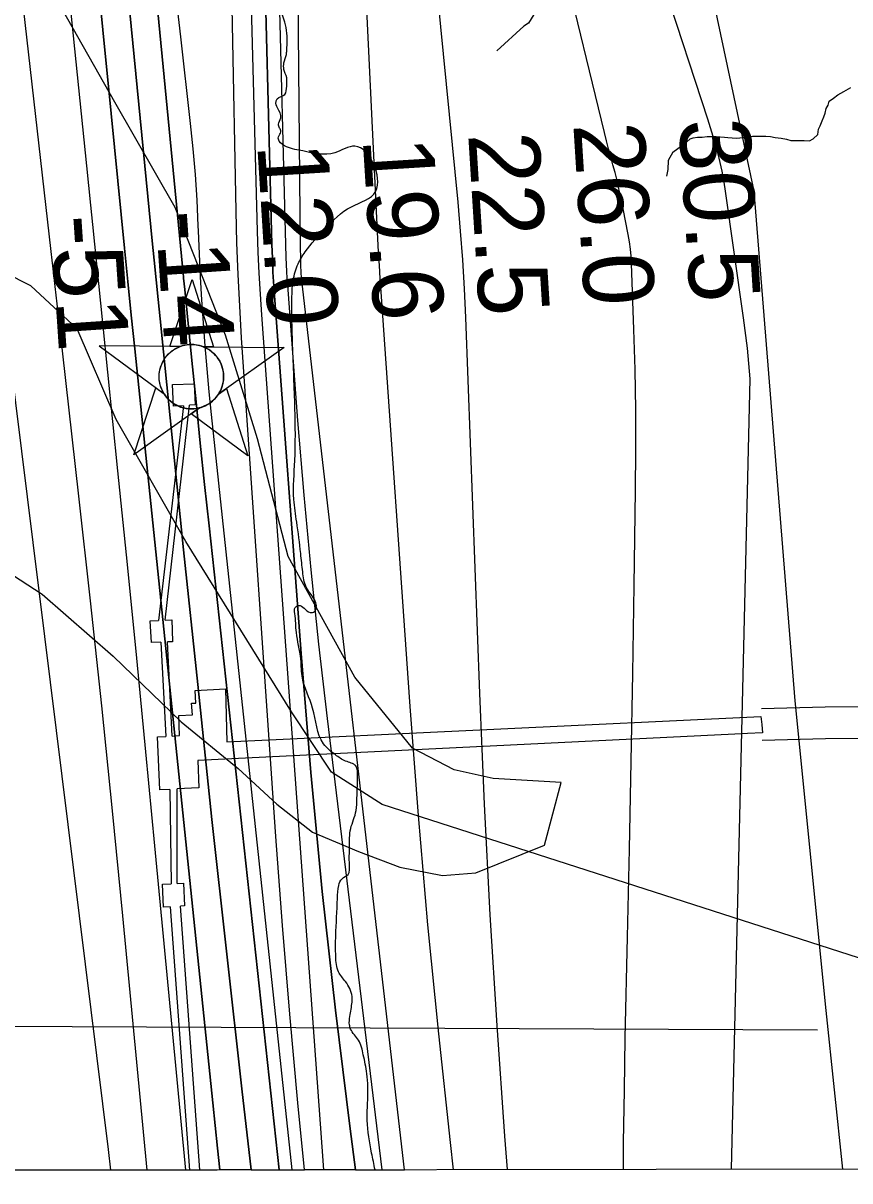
# Model space of a CAD drawing. Extents: x 3313442 to 3351311, y 721974 to 747360.
# Drawn here: x 3324453 to 3325236, y 727351 to 728448 of the extents above; entities that cross this region are included whole.
import ezdxf

# ---------------------------------------------------------------- set-up
doc = ezdxf.new("R2010")
doc.units = 0
for name, color, linetype in [('V-CHAN-DOCK', 7, 'Continuous'), ('V-CHAN-NAID', 7, 'Continuous'), ('V-GRID-FRAM', 7, 'Continuous'), ('V-RIVR-EDGE', 7, 'Continuous'), ('V-RIVR-RANG', 7, 'Continuous'), ('V-ROAD-CNTR', 7, 'Continuous'), ('V-TOPO-DPTH', 7, 'Continuous'), ('V-TOPO-MAJR', 7, 'Continuous'), ('V-TOPO-MINR', 7, 'Continuous'), ('V-TOPO-SHOR', 7, 'Continuous'), ('V-TOPO-WATR', 7, 'Continuous'), ('V-UTIL-LINE', 7, 'Continuous')]:
    doc.layers.add(name, color=color, linetype=linetype)

msp = doc.modelspace()

# ---------------------------------------------------------------- linework, layer by layer
at = {"layer": 'V-CHAN-DOCK'}
for p, q in [((3324594.2, 728105.9), (3324614.6, 728106.4)), ((3324595, 728085.2), (3324594.2, 728105.9)), ((3324614.6, 728106.4), (3324615.7, 728086.5)), ((3324604.4, 728085.8), (3324580.9, 727882.3)), ((3324587.1, 727882.6), (3324610.2, 728086.2)), ((3324604.4, 728085.8), (3324595, 728085.2)), ((3324615.7, 728086.5), (3324610.2, 728086.2)), ((3324573.1, 727881.8), (3324580.9, 727882.3)), ((3324574.3, 727861.4), (3324573.1, 727881.8)), ((3324587.1, 727882.6), (3324593.4, 727882.9)), ((3324593.4, 727882.9), (3324593.8, 727873)), ((3324593.8, 727873), (3324594, 727861.9)), ((3324583.2, 727861.6), (3324574.3, 727861.4)), ((3324583.2, 727861.6), (3324587.9, 727772.2)), ((3324594, 727861.9), (3324589.3, 727861.8)), ((3324593.7, 727772.6), (3324589.3, 727861.8)), ((3325153.2, 727775.8), (3325138.7, 727775.1)), ((3324591.6, 727722.1), (3324592.9, 727632.6)), ((3324598.7, 727632.9), (3324598.7, 727722.5)), ((3324584.7, 727632.3), (3324592.9, 727632.6)), ((3324585.6, 727610.3), (3324584.7, 727632.3)), ((3324598.7, 727632.9), (3324604.5, 727633.1)), ((3324604.5, 727633.1), (3324605.5, 727611.7)), ((3324591.8, 727610.8), (3324585.6, 727610.3)), ((3324591.8, 727610.8), (3324610.2, 727361.2)), ((3324605.5, 727611.7), (3324601.6, 727611.5)), ((3324620, 727361.3), (3324601.6, 727611.5))]:
    msp.add_line(p, q, dxfattribs=at)
for points in [[(3324593.7, 727772.6), (3324600.9, 727773), (3324600.1, 727792), (3324613, 727792.7), (3324612.2, 727803.9), (3324616.3, 727803.8), (3324615.6, 727815.7), (3324644.3, 727817.4), (3324645.5, 727767.1), (3325151.6, 727791.3), (3325152.4, 727783.5), (3325153.2, 727775.8)], [(3324591.6, 727722.1), (3324582, 727721.6), (3324579.9, 727771.8), (3324587.9, 727772.2)], [(3325138.7, 727775.1), (3325126.9, 727774.5), (3324618.2, 727749.6), (3324619.1, 727723.5), (3324598.7, 727722.5)]]:
    msp.add_lwpolyline(points, dxfattribs=at)
at = {"layer": 'V-CHAN-NAID'}
for points in [[(3324601.2, 728141.8), (3324591.6, 728141.9), (3324612.7, 728205.4), (3324632.9, 728141.6), (3324623.3, 728141.7), (3324621.8, 728142.3), (3324619.7, 728142.9), (3324617.6, 728143.3), (3324615.6, 728143.6), (3324614.4, 728143.7), (3324612.9, 728143.8), (3324611.2, 728143.8), (3324609.8, 728143.8), (3324607.9, 728143.6), (3324606.5, 728143.3), (3324604.7, 728143), (3324603.2, 728142.5), (3324602.2, 728142.2)], [(3324601.2, 728141.8), (3324524.7, 728142.4), (3324586.2, 728097), (3324585.1, 728098.9), (3324584.3, 728100.5), (3324583.5, 728102.5), (3324582.8, 728104.5), (3324582.4, 728105.9), (3324582.1, 728107.5), (3324581.8, 728108.9), (3324581.6, 728110.5), (3324581.5, 728112.3), (3324581.5, 728113.8), (3324581.6, 728115.9), (3324581.8, 728117.5), (3324582.2, 728119.7), (3324582.7, 728121.7), (3324583.3, 728123.6), (3324583.9, 728125.2), (3324584.7, 728126.8), (3324585.5, 728128.4), (3324586.5, 728130.1), (3324587.6, 728131.6), (3324588.6, 728132.8), (3324589.6, 728134), (3324590.9, 728135.3), (3324591.9, 728136.3), (3324593.6, 728137.7), (3324594.8, 728138.5), (3324596.5, 728139.6), (3324598.3, 728140.6), (3324599.7, 728141.2)], [(3324623.3, 728141.7), (3324699.8, 728141.1), (3324637.6, 728096.6), (3324638.5, 728098.1), (3324639.5, 728099.9), (3324640.2, 728101.5), (3324641, 728103.5), (3324641.5, 728105.3), (3324641.9, 728106.9), (3324642.3, 728108.9), (3324642.5, 728110.5), (3324642.6, 728112.7), (3324642.5, 728114.8), (3324642.4, 728117), (3324642.1, 728118.7), (3324641.6, 728121), (3324641, 728123.1), (3324640.2, 728125.1), (3324639.6, 728126.5), (3324638.6, 728128.5), (3324637.5, 728130.2), (3324636.3, 728131.9), (3324635, 728133.4), (3324633.7, 728134.8), (3324632.1, 728136.3), (3324630.4, 728137.7), (3324628.7, 728138.9), (3324626.8, 728140), (3324625.3, 728140.8)], [(3324619.6, 728083.7), (3324557.4, 728039.2), (3324578.5, 728102.7), (3324586.2, 728097), (3324586.9, 728096), (3324588.2, 728094.2), (3324589.5, 728092.7), (3324590.9, 728091.2), (3324592.3, 728090), (3324593.8, 728088.8), (3324595.2, 728087.8), (3324596.8, 728086.8), (3324598.6, 728085.9), (3324600.4, 728085.1), (3324601.8, 728084.5), (3324603.4, 728084), (3324605.7, 728083.4), (3324607.2, 728083.1), (3324609.2, 728082.9), (3324610.7, 728082.8), (3324612.6, 728082.8), (3324614.3, 728082.8), (3324616, 728083), (3324617.9, 728083.3)], [(3324637.6, 728096.6), (3324645.4, 728102.2), (3324665.6, 728038.4), (3324611.8, 728078.1), (3324619.6, 728083.7), (3324621.3, 728084.2), (3324622.9, 728084.7), (3324625, 728085.7), (3324626.8, 728086.5), (3324628.6, 728087.7), (3324630.4, 728088.9), (3324631.9, 728090.1), (3324633.2, 728091.3), (3324634.6, 728092.7), (3324635.8, 728094.1), (3324636.9, 728095.6)]]:
    msp.add_lwpolyline(points, close=True, dxfattribs=at)
msp.add_circle((3324612, 728113.3), 30.5, dxfattribs=at)
at = {"layer": 'V-GRID-FRAM'}
msp.add_lwpolyline([(3317558.4, 745536.3), (3349037, 745582.1), (3349071.4, 727396.8), (3317576.9, 727351), (3317558.4, 745536.3)], dxfattribs=at)
at = {"layer": 'V-RIVR-EDGE'}
for points in [[(3324717.7, 728327.3), (3324702.2, 728331.2), (3324695.2, 728336.6), (3324694.5, 728340.5), (3324696.8, 728345.5), (3324695.6, 728349), (3324694.5, 728352.5), (3324696.8, 728358.7), (3324693.7, 728368), (3324692.2, 728374.2), (3324693.4, 728376.6), (3324700.4, 728380.8), (3324702.3, 728388.6), (3324702.3, 728396.7), (3324699.7, 728404.5), (3324699.7, 728410.7), (3324702, 728418.8), (3324702.4, 728422.3), (3324702.8, 728433.5), (3324698.6, 728454.9), (3324693.3, 728482.4), (3324694.4, 728484.4), (3324695.2, 728491), (3324693.3, 728496), (3324686.3, 728503), (3324680.9, 728512.7), (3324672, 728531.4), (3324671.3, 728545.7), (3324669.8, 728575.2), (3324669.9, 728596.1), (3324668.7, 728603.1), (3324664.5, 728613.2), (3324662.2, 728625.6), (3324664.2, 728636.5), (3324666.9, 728646.2), (3324673.9, 728652.7), (3324678.2, 728661.6), (3324678.2, 728668.2), (3324676.3, 728674.8), (3324673.6, 728685.7), (3324665.1, 728703.6), (3324665.1, 728714.4), (3324666.8, 728743.5), (3324666, 728760.2), (3324669.1, 728764.4), (3324672.2, 728769.1), (3324672.3, 728777.6), (3324669.6, 728783.4), (3324669.2, 728785), (3324670.7, 728787.3), (3324672.7, 728789.6), (3324672.3, 728797.4), (3324674.6, 728800.5), (3324675.1, 728809), (3324675.5, 728819.1), (3324675.5, 728822.6), (3324679.4, 728827.2), (3324685.6, 728829.9), (3324689.1, 728834.2), (3324692.6, 728838.8), (3324693, 728843.9), (3324693.4, 728857.1), (3324696.9, 728874.1), (3324697.4, 728891.6), (3324697.4, 728906.7), (3324693.9, 728912.9), (3324683.5, 728923.4), (3324680.8, 728928.4), (3324680.4, 728933.5), (3324682.7, 728938.5), (3324682.8, 728943.9), (3324680.5, 728974.2), (3324679.8, 728986.6), (3324682.9, 728995.5), (3324691.8, 729002.1), (3324704.6, 729009.8), (3324715.1, 729019.1), (3324717.9, 729027.2), (3324714.8, 729047.8), (3324710.6, 729066.4), (3324707.9, 729079.6), (3324706.8, 729093.2), (3324705.7, 729105.6), (3324704.5, 729123.8), (3324705, 729154.5), (3324699.6, 729181.2), (3324694.3, 729223.5), (3324689.7, 729251.5), (3324688.2, 729266.6), (3324685.5, 729275.9), (3324684.4, 729286.8), (3324684, 729305.4), (3324681, 729326.3), (3324684.5, 729333.3), (3324687.2, 729342.2), (3324684.6, 729356.2), (3324676.1, 729370.5), (3324666, 729388.4), (3324660.6, 729402), (3324660.7, 729412.9), (3324661.1, 729421), (3324659.9, 729430.7), (3324657.6, 729439.6), (3324655.3, 729444.7), (3324649.5, 729447), (3324647.6, 729450.5), (3324645.2, 729457.1), (3324647.2, 729469.1), (3324649.6, 729490.4), (3324648.8, 729499.4), (3324646.9, 729504.8), (3324636.8, 729510.6), (3324629.1, 729514.5), (3324623.7, 729522.7), (3324620.6, 729538.6), (3324620.7, 729552.2), (3324621.1, 729557.2), (3324621.5, 729571.2), (3324623.1, 729582.4), (3324623.1, 729594.1), (3324625.9, 729611.5), (3324625.9, 729625.5), (3324625.9, 729631.3), (3324628.2, 729639), (3324628.3, 729646), (3324628.3, 729663.1), (3324636.5, 729696), (3324635, 729710.4), (3324634.3, 729731.7), (3324632.8, 729748.4), (3324630.9, 729761.2), (3324625.5, 729777.5), (3324622.8, 729791.1), (3324622, 729798), (3324622.1, 729807.3), (3324626, 729824.4), (3324629.1, 729833.7), (3324631.4, 729836.4), (3324641.9, 729838.3), (3324651.2, 729838.3), (3324660.1, 729837.1), (3324664, 729837.5), (3324667.5, 729839.8), (3324668.7, 729844.1), (3324667.2, 729849.5), (3324654, 729863.5), (3324646.3, 729868.9), (3324634.7, 729881.8), (3324630.4, 729894.6), (3324628.5, 729918.2), (3324630.9, 729940.7), (3324631, 729955.9), (3324630.2, 729967.5), (3324628.7, 729977.2), (3324618.3, 729997.8), (3324600.9, 730016.8), (3324588.5, 730032), (3324583.1, 730046.3), (3324582, 730056.4), (3324582, 730059.5), (3324584.3, 730061.5), (3324591.3, 730060.7), (3324593.2, 730062.2), (3324594.8, 730066.1), (3324593.6, 730071.1), (3324588.6, 730073.9), (3324580.5, 730074.6), (3324579.3, 730077.4), (3324581.6, 730079.3), (3324584.4, 730083.9), (3324582.8, 730090.5), (3324578.6, 730104.1), (3324579.8, 730111.1), (3324580.6, 730123.5)], [(3324786, 727361.5), (3324782.8, 727377.4), (3324778.6, 727408.4), (3324779.1, 727427.4), (3324778.3, 727452.6), (3324774.9, 727470.5), (3324770.3, 727484.4), (3324762.9, 727494.9), (3324761.8, 727498.8), (3324762.2, 727506.9), (3324764.2, 727520.5), (3324764.2, 727525.9), (3324758, 727539.9), (3324751.4, 727549.2), (3324748.8, 727563.6), (3324748.8, 727583.4), (3324750.4, 727618.7), (3324751.6, 727631.1), (3324754.8, 727637.3), (3324760.6, 727641.5), (3324761.8, 727650.8), (3324761.8, 727667.1), (3324763, 727684.9), (3324768.1, 727702), (3324768.9, 727713.6), (3324769.3, 727725.3), (3324769.4, 727734.6), (3324767.8, 727744.3), (3324758.1, 727748.9), (3324748.5, 727754.8), (3324737.2, 727765.3), (3324726.9, 727799), (3324717.2, 727827.4), (3324715.7, 727845.6), (3324711.5, 727870.8), (3324710, 727888.7), (3324710.4, 727894.5), (3324713.5, 727896.4), (3324724.4, 727889.8), (3324728.6, 727890.6), (3324730.2, 727893.7), (3324720.9, 727913.8), (3324717.5, 727928.2), (3324715.6, 727945.7), (3324711.8, 727975.5), (3324709.1, 727996.9), (3324710, 728033.7), (3324710.1, 728083), (3324707.9, 728143.5), (3324707.3, 728189.6), (3324708.5, 728204.7), (3324713.2, 728220.2), (3324719.8, 728231.5), (3324738.8, 728253.5), (3324763.7, 728274.4), (3324786.6, 728289.1), (3324766.9, 728331.8), (3324747.9, 728325.6), (3324717.7, 728327.3)]]:
    msp.add_spline(points, degree=3, dxfattribs=at)
at = {"layer": 'V-ROAD-CNTR'}
for points in [[(3325396.3, 727806.7), (3325359.1, 727808.8), (3325341.3, 727809.5), (3325323.1, 727809.1), (3325297, 727803.9), (3325282.1, 727801.4), (3325259.5, 727800.3), (3325212.4, 727800), (3325152, 727798.5)], [(3325392.9, 727776.9), (3325357.7, 727778.9), (3325341.1, 727779.5), (3325326.4, 727779.2), (3325302.4, 727774.4), (3325285.4, 727771.6), (3325260.4, 727770.3), (3325212.8, 727770), (3325152.8, 727768.5)]]:
    msp.add_lwpolyline(points, dxfattribs=at)
at = {"layer": 'V-TOPO-DPTH'}
for points in [[(3324767.4, 727361.5), (3324813.8, 727361.5), (3324717.6, 728196.1), (3324717.3, 728199), (3324717, 728202), (3324716.7, 728205), (3324716.4, 728208), (3324716.1, 728211), (3324715.9, 728214), (3324715.8, 728217), (3324715.7, 728220), (3324715.6, 728223.1), (3324715.6, 728226.2), (3324715.6, 728229.2), (3324715.5, 728232.2), (3324706.3, 729238.2)], [(3324695.2, 727361.4), (3324719.2, 727361.4), (3324712.9, 727424.8), (3324705.2, 727509), (3324698.4, 727593.2), (3324692.1, 727677.5), (3324659.6, 728150.1), (3324657.8, 728180.1), (3324656.2, 728210.1), (3324655.1, 728240.1), (3324654.3, 728270.2), (3324637.2, 729155.2)], [(3324767.4, 727361.5), (3324719.2, 727361.4), (3324712.9, 727424.8), (3324705.2, 727509), (3324698.4, 727593.2), (3324692.1, 727677.5), (3324659.6, 728150.1), (3324657.8, 728180.1), (3324656.2, 728210.1), (3324655.1, 728240.1), (3324654.3, 728270.2), (3324637.2, 729155.2)], [(3324538.7, 728890.2), (3324603.5, 728217.8), (3324604.1, 728212.3), (3324604.6, 728206.8), (3324605.1, 728201.3), (3324605.7, 728195.8), (3324612.4, 728128.5), (3324616.4, 728089.3), (3324620.4, 728050.2), (3324624.6, 728011.1), (3324628.8, 727971.9), (3324695.2, 727361.4)], [(3324668.6, 727361.3), (3324695.2, 727361.4), (3324628.8, 727971.9), (3324624.6, 728011.1), (3324620.4, 728050.2), (3324616.4, 728089.3), (3324612.4, 728128.5), (3324605.7, 728195.8), (3324605.1, 728201.3), (3324604.6, 728206.8), (3324604.1, 728212.3), (3324603.5, 728217.8), (3324538.7, 728890.2)], [(3324668.6, 727361.3), (3324639.1, 727361.3), (3324636.9, 727382), (3324632.3, 727424.9), (3324558.4, 728139.7), (3324555.1, 728171.5), (3324551.8, 728203.4), (3324548.6, 728235.2), (3324545.4, 728267), (3324535.9, 728362.6), (3324528, 728442.2), (3324520.2, 728521.9)], [(3324520.2, 728521.9), (3324528, 728442.2), (3324535.9, 728362.6), (3324545.4, 728267), (3324548.6, 728235.2), (3324551.8, 728203.4), (3324555.1, 728171.5), (3324558.4, 728139.7), (3324632.3, 727424.9), (3324636.9, 727382), (3324639.1, 727361.3)], [(3324547.9, 728516.8), (3324575, 728242), (3324576.8, 728223.6), (3324578.6, 728205.1), (3324580.5, 728186.6), (3324582.4, 728168.2), (3324604.7, 727949.3), (3324618, 727821.4), (3324631.5, 727693.6), (3324645.6, 727565.8), (3324659.9, 727438.1), (3324668.6, 727361.3)], [(3324547.9, 728516.8), (3324575, 728242), (3324576.8, 728223.6), (3324578.6, 728205.1), (3324580.5, 728186.6), (3324582.4, 728168.2), (3324604.7, 727949.3), (3324618, 727821.4), (3324631.5, 727693.6), (3324645.6, 727565.8), (3324659.9, 727438.1), (3324668.6, 727361.3)], [(3324639.1, 727361.3), (3323436.8, 727359.5), (3323490.4, 728105), (3323489.6, 728119.6), (3323489, 728134.3), (3323488.6, 728148.9), (3323488.3, 728163.6), (3323486.1, 728349.9), (3323484.7, 728457.8)], [(3324682.5, 728459.7), (3324688.3, 728238.7), (3324688.8, 728225.5), (3324689.3, 728212.3), (3324690.1, 728199.1), (3324691, 728185.9), (3324715.9, 727851), (3324725.3, 727738.1), (3324736, 727625.4), (3324748.5, 727512.8), (3324762.3, 727400.4), (3324767.4, 727361.5)], [(3324682.5, 728459.7), (3324688.3, 728238.7), (3324688.8, 728225.5), (3324689.3, 728212.3), (3324690.1, 728199.1), (3324691, 728185.9), (3324715.9, 727851), (3324725.3, 727738.1), (3324736, 727625.4), (3324748.5, 727512.8), (3324762.3, 727400.4), (3324767.4, 727361.5)]]:
    msp.add_lwpolyline(points, dxfattribs=at)
at = {"layer": 'V-TOPO-MAJR'}
for points in [[(3324606.7, 727361.2), (3324577.5, 727668.7), (3324568.9, 727757.6), (3324560.3, 727846.4), (3324551.4, 727935.2), (3324542.4, 728024), (3324528.1, 728164.4), (3324526.2, 728183), (3324524.3, 728201.6), (3324522.4, 728220.2), (3324520.6, 728238.8), (3324518.7, 728257.4), (3324516.8, 728276), (3324514.9, 728294.6), (3324513, 728313.2), (3324500.5, 728436.3), (3324492.2, 728516.4)], [(3325021.5, 727361.8), (3325021.5, 727387.5), (3325022.2, 727437), (3325023.1, 727486.5), (3325025.3, 727582), (3325027.1, 727665.3), (3325028.7, 727748.6), (3325030.2, 727831.9), (3325031.5, 727915.2), (3325032.8, 728005.5), (3325033.1, 728043.7), (3325033, 728081.8), (3325032.3, 728120), (3325031.3, 728158.1), (3325029.1, 728220.5), (3325028.7, 728227.4), (3325028.1, 728234.3), (3325027.1, 728241.1), (3325025.9, 728248), (3325018.7, 728283.7), (3325017, 728291.4), (3325015.3, 728299.1), (3325013.4, 728306.7), (3325011.3, 728314.2), (3325009.3, 728321.8), (3325007.2, 728329.4), (3325005.3, 728337), (3325003.4, 728344.6), (3324963.8, 728507.5)]]:
    msp.add_lwpolyline(points, dxfattribs=at)
at = {"layer": 'V-TOPO-MINR'}
for points in [[(3324813.8, 727361.5), (3324717.6, 728196.1), (3324717.3, 728199), (3324717, 728202), (3324716.7, 728205), (3324716.4, 728208), (3324716.1, 728211), (3324715.9, 728214), (3324715.8, 728217), (3324715.7, 728220), (3324715.6, 728223.1), (3324715.6, 728226.2), (3324715.6, 728229.2), (3324715.5, 728232.2), (3324706.3, 729238.2)], [(3324233.9, 729173.2), (3324411.2, 728387), (3324414.5, 728355.1), (3324417.9, 728323.2), (3324421.4, 728291.3), (3324425, 728259.4), (3324428.7, 728227.5), (3324432.4, 728195.6), (3324436.2, 728163.7), (3324440.1, 728131.9), (3324533.1, 727380.8), (3324535.5, 727361.1)], [(3324719.2, 727361.4), (3324712.9, 727424.8), (3324705.2, 727509), (3324698.4, 727593.2), (3324692.1, 727677.5), (3324659.6, 728150.1), (3324657.8, 728180.1), (3324656.2, 728210.1), (3324655.1, 728240.1), (3324654.3, 728270.2), (3324637.2, 729155.2)], [(3325229.3, 727362.1), (3325213.3, 727512.6), (3325184.1, 727805.9), (3325145.3, 728289.2), (3325014.8, 728902.8)], [(3324695.2, 727361.4), (3324628.8, 727971.9), (3324624.6, 728011.1), (3324620.4, 728050.2), (3324616.4, 728089.3), (3324612.4, 728128.5), (3324605.7, 728195.8), (3324605.1, 728201.3), (3324604.6, 728206.8), (3324604.1, 728212.3), (3324603.5, 728217.8), (3324538.7, 728890.2)], [(3324860.4, 727361.6), (3324857.5, 727387.3), (3324846.3, 727490.5), (3324836, 727593.8), (3324827.1, 727697.3), (3324819.2, 727800.8), (3324791.7, 728193.6), (3324790.9, 728206.2), (3324790.1, 728218.8), (3324789.4, 728231.5), (3324788.7, 728244.1), (3324759, 728863.3)], [(3324737.6, 727361.4), (3324678.7, 728171.8), (3324677.4, 728191.6), (3324676.2, 728211.4), (3324675.4, 728231.3), (3324674.7, 728251.1), (3324660.6, 728785)], [(3324520.2, 728521.9), (3324528, 728442.2), (3324535.9, 728362.6), (3324545.4, 728267), (3324548.6, 728235.2), (3324551.8, 728203.4), (3324555.1, 728171.5), (3324558.4, 728139.7), (3324632.3, 727424.9), (3324636.9, 727382), (3324639.1, 727361.3)], [(3324668.6, 727361.3), (3324659.9, 727438.1), (3324645.6, 727565.8), (3324631.5, 727693.6), (3324618, 727821.4), (3324604.7, 727949.3), (3324582.4, 728168.2), (3324580.5, 728186.6), (3324578.6, 728205.1), (3324576.8, 728223.6), (3324575, 728242), (3324547.9, 728516.8)], [(3324707.4, 727361.4), (3324631.2, 728077.3), (3324629, 728099), (3324627, 728120.7), (3324625.1, 728142.5), (3324623.5, 728164.3), (3324622, 728186), (3324620.7, 728207.8), (3324619.7, 728229.6), (3324618.8, 728251.5), (3324618.6, 728256.4), (3324617.4, 728280.7), (3324615.9, 728305), (3324613.8, 728329.2), (3324611.3, 728353.4), (3324601.9, 728435.5), (3324594.5, 728500.7)], [(3325123.8, 727362), (3325141.5, 728111.3), (3325138.7, 728140.2), (3325135.1, 728169.2), (3325117.8, 728291.3), (3325116.4, 728299.7), (3325114.9, 728308.1), (3325113, 728316.4), (3325110.9, 728324.6), (3325108.6, 728332.8), (3325106.3, 728341), (3325103.8, 728349.2), (3325101.2, 728357.3), (3325059.9, 728484.2)], [(3324911.5, 727361.7), (3324909.1, 727393.3), (3324901.7, 727498.2), (3324895.1, 727603.1), (3324889.7, 727708.1), (3324885.2, 727813.1), (3324872, 728169.3), (3324870.7, 728196.6), (3324869.1, 728224), (3324867, 728251.3), (3324864.6, 728278.6), (3324845.6, 728474.1)], [(3324452.8, 728463), (3324478.9, 728231.9), (3324480.8, 728215.4), (3324482.7, 728198.9), (3324484.5, 728182.3), (3324486.4, 728165.8), (3324505.1, 728000.1), (3324516.1, 727900.7), (3324526.8, 727801.2), (3324536.9, 727701.7), (3324546.7, 727602.2), (3324569.8, 727361.2)], [(3324792.9, 727361.5), (3324740.9, 727789.3), (3324732.8, 727859.8), (3324725.4, 727930.3), (3324718.9, 728001), (3324713, 728071.7), (3324703.3, 728200), (3324702.8, 728206.6), (3324702.4, 728213.1), (3324702.1, 728219.7), (3324701.9, 728226.3), (3324699, 728336.6), (3324697.4, 728398.4), (3324695.9, 728460.2)]]:
    msp.add_lwpolyline(points, dxfattribs=at)
at = {"layer": 'V-TOPO-SHOR'}
for p, q in [((3325068.1, 728326.1), (3325063.8, 728318.3)), ((3325062, 728303.2), (3325062, 728303.2))]:
    msp.add_line(p, q, dxfattribs=at)
for points in [[(3324969.8, 728489.1), (3324940.5, 728463.1), (3324931.4, 728448.3), (3324927.1, 728445.6), (3324901.4, 728422.3)], [(3325068.1, 728326.1), (3325081.2, 728335.7), (3325084.6, 728338.6), (3325087.4, 728339.7), (3325091.4, 728340.2), (3325095.9, 728340.2), (3325100.5, 728340.8), (3325103.9, 728340.8), (3325109, 728340.8), (3325116.9, 728340.2), (3325120.3, 728340.1), (3325124.3, 728339.6), (3325128.8, 728339.5), (3325134.5, 728340.1), (3325137.9, 728340.1), (3325143.6, 728341.2), (3325149.8, 728341.2), (3325156.1, 728341.2), (3325160.6, 728341.1), (3325165.1, 728340), (3325170.8, 728339.4), (3325175.9, 728338.3), (3325179.9, 728337.1), (3325183.3, 728337.1), (3325186.7, 728337.1), (3325192.4, 728337.1), (3325197.5, 728337), (3325200.9, 728338.7), (3325205.4, 728342.7), (3325206, 728347.8), (3325207.7, 728351.2), (3325209.5, 728355.7), (3325211.2, 728359.7), (3325212.3, 728363.1), (3325213.5, 728367.6), (3325215.2, 728370.5), (3325216.3, 728374.4), (3325220.3, 728377.2), (3325224.3, 728380.6), (3325230, 728383.5), (3325236.8, 728387.4)], [(3325063.8, 728318.3), (3325063.4, 728309.7), (3325062, 728303.2)]]:
    msp.add_lwpolyline(points, dxfattribs=at)
at = {"layer": 'V-TOPO-WATR'}
msp.add_lwpolyline([(3324767.4, 727361.5), (3324762.3, 727400.4), (3324748.5, 727512.8), (3324736, 727625.4), (3324725.3, 727738.1), (3324715.9, 727851), (3324691, 728185.9), (3324690.1, 728199.1), (3324689.3, 728212.3), (3324688.8, 728225.5), (3324688.3, 728238.7), (3324682.5, 728459.7)], dxfattribs=at)
at = {"layer": 'V-UTIL-LINE'}
msp.add_line((3322313, 727507.2), (3325205.1, 727494.1), dxfattribs=at)
for points in [[(3324436.3, 727929.5), (3324470.6, 727907.1), (3324537.8, 727848.2), (3324602.5, 727786), (3324656.2, 727742), (3324693.1, 727708), (3324726.7, 727681.4), (3324770.2, 727663.3), (3324809.6, 727648.5), (3324849.8, 727640.4), (3324881.5, 727643.1), (3324946.6, 727669.3), (3324962.2, 727728.7), (3324897.8, 727732.5), (3324861, 727740.6), (3324821.6, 727761.3), (3324766.9, 727828.6), (3324703.7, 727942.7), (3324674.7, 728054.4), (3324644.2, 728152.7), (3324596.8, 728273.5), (3324539.4, 728373.4), (3324489.7, 728461.7)], [(3325299.9, 727544.4), (3324792.6, 727707.7), (3324744.8, 727738.3), (3324706.9, 727795.7), (3324606.7, 727957.2), (3324540.9, 728072.8), (3324503.7, 728158.6), (3324460, 728199.3), (3324435.7, 728211.7), (3324384.7, 728222.3), (3324332.1, 728212.8), (3322197.8, 727567.2), (3322142.1, 727551.3)]]:
    msp.add_lwpolyline(points, dxfattribs=at)

# ---------------------------------------------------------------- texts
at = {"layer": 'V-RIVR-RANG'}
for s, rotation, p in [('26.0', 273.5783, (3324973.8, 728352.7)), ('30.5', 273.5783, (3325073.8, 728356.3)), ('22.5', 273.5783, (3324874.2, 728343.3)), ('12.0', 273.5783, (3324674.4, 728333.3)), ('19.6', 273.5783, (3324774.3, 728338.7)), ('-51', 273.86, (3324478, 728265.1)), ('-14', 273.86, (3324577.9, 728269.5))]:
    msp.add_text(s, height=67, rotation=rotation, dxfattribs=at).set_placement(p)

doc.saveas('drawing.dxf')
